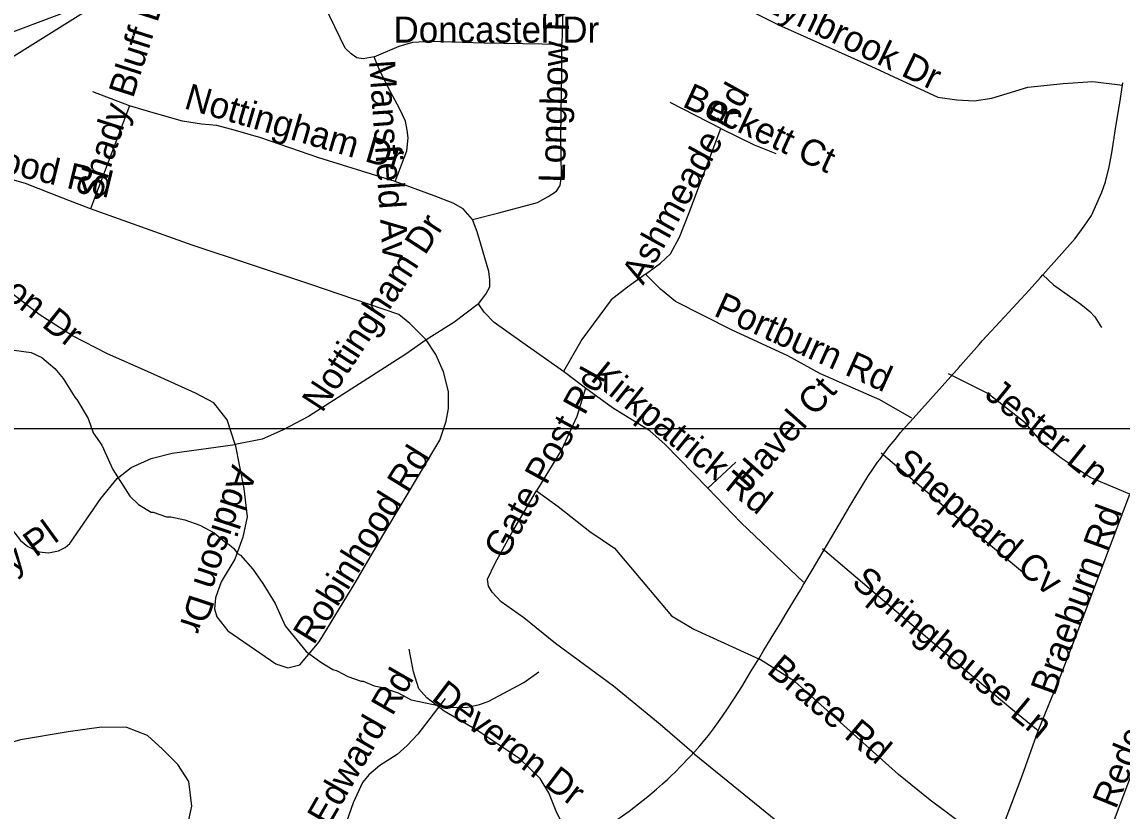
# Model space of a CAD drawing. Extents: x 1383679 to 1536984, y 460658 to 651027.
# Drawn here: x 1467141 to 1471144, y 519367 to 522240 of the extents above; entities that cross this region are included whole.
import ezdxf

# ---------------------------------------------------------------- set-up
doc = ezdxf.new("R2010")
doc.units = 0
for name, color, linetype in [('Exist Hydrographic Creek Single Shore', 7, 'Continuous'), ('Exist Hydrographic Misc Water Feature', 7, 'Continuous'), ('Exist Road Non-System Type 51', 7, 'Continuous'), ('Exist Road Non-System Type 51 Label', 7, 'Continuous'), ('Exist Utilities Electrical Transmission Line', 7, 'Continuous'), ('Map Preparation Inset Cut Line', 7, 'Continuous')]:
    doc.layers.add(name, color=color, linetype=linetype)

msp = doc.modelspace()

# ---------------------------------------------------------------- linework, layer by layer
at = {"layer": 'Exist Hydrographic Creek Single Shore'}
msp.add_lwpolyline([(1465972.4, 521672.2), (1466339.3, 521681.3), (1466566.3, 521775.2), (1466955.4, 522053), (1467057.3, 522185.5), (1467536.3, 522366.2), (1467672.4, 522524.3), (1468120.3, 522866.5), (1468465.3, 523010.6), (1468677.3, 523206.5), (1469234.3, 523585.9), (1469796.4, 523768.3), (1469915.3, 523933.3), (1470023.4, 524315.2), (1470305.3, 524700.1), (1470360.4, 524968.1), (1470519.3, 525457.4), (1470757.4, 525734.8), (1471184.4, 526294), (1471280.4, 526525.2), (1471544.4, 526821.9), (1471638.4, 526970.9), (1471804.4, 527351.7), (1471892.3, 527622.3)], dxfattribs=at)
at = {"layer": 'Exist Hydrographic Misc Water Feature'}
msp.add_lwpolyline([(1467085.6, 521048.3), (1467173.5, 521036.5), (1467213.2, 521017.7), (1467260.4, 520978.7), (1467289.8, 520942.1), (1467332.4, 520873.2), (1467340.2, 520865), (1467380.9, 520796.2), (1467399.9, 520743.8), (1467430.9, 520699.2), (1467471.2, 520610.3), (1467533.4, 520513), (1467564.7, 520482.4), (1467610.3, 520455.4), (1467618.3, 520455.3), (1467665.9, 520438.2), (1467681.9, 520437.9), (1467733.7, 520426.9), (1467787.4, 520407.7), (1467840.2, 520380.3), (1467884.2, 520341.7), (1467894, 520337.5), (1467911.8, 520323.1), (1467925.4, 520304.8), (1467935.4, 520298.6), (1467980.4, 520247.7), (1468017.3, 520194.9), (1468061.9, 520122), (1468098.3, 520041.3), (1468174.6, 519948.3), (1468227.8, 519908.6), (1468271.2, 519881.7), (1468287.1, 519877.3), (1468326.8, 519856.5), (1468374.5, 519839.5), (1468382.5, 519839.3), (1468422.2, 519822.5), (1468446.1, 519818), (1468509.7, 519796.7), (1468557.3, 519771.7), (1468684.8, 519745.1), (1468756.9, 519743.5), (1468805.1, 519754.5), (1468837.4, 519765.9), (1468966.9, 519835.2), (1469021.7, 519874)], dxfattribs=at)
at = {"layer": 'Exist Road Non-System Type 51'}
for p, q in [((1467531.6, 521934.3), (1467398, 521985.5)), ((1467531.6, 521934.3), (1467389.8, 521559.8)), ((1469684.1, 521851.9), (1469499.4, 521946.3)), ((1469190.9, 520906.1), (1469111.7, 520966.9)), ((1470383.6, 520795.6), (1470552.2, 520983.6)), ((1469636.2, 520542.8), (1469738.5, 520637.2))]:
    msp.add_line(p, q, dxfattribs=at)
for points in [[(1468422.3, 522112.8), (1468382.7, 522105.6), (1468359.6, 522108.8), (1468338.2, 522123.2), (1468316.7, 522144), (1468260.7, 522259.2), (1468153.5, 522478.5)], [(1469644.5, 522380.8), (1469664.3, 522355.2), (1469703.9, 522324.8), (1469893.6, 522229.6), (1470213.5, 522086.4), (1470474.1, 521965.5), (1470543.4, 521955.9), (1470606.1, 521952.7), (1470670.4, 521962.3), (1470726.5, 521979.9), (1470800.7, 522002.4), (1470929.4, 522015.2), (1471038.2, 522023.2), (1471145.4, 522009.6)], [(1469134.8, 522363.2), (1469115, 522332), (1469110.1, 522309.6), (1469108.4, 522282.4), (1469105.1, 522159.2)], [(1468422.3, 522112.8), (1468513, 522151.2), (1468562.5, 522165.6), (1468628.5, 522170.4), (1468821.5, 522164), (1469105.1, 522159.2)], [(1468780.2, 521520.6), (1468875.9, 521545.4), (1469016.1, 521582.3), (1469055.7, 521604.7), (1469085.4, 521623.9), (1469098.6, 521644.7), (1469103.5, 521679.9), (1469101.9, 521825.5), (1469105.1, 522063.2), (1469105.1, 522159.2)], [(1468498.2, 521659.1), (1468541.1, 521771.1), (1468546, 521817.5), (1468542.7, 521846.3), (1468536.1, 521878.3), (1468514.7, 521924.7), (1468473.4, 522000.8), (1468440.4, 522068), (1468422.3, 522112.8)], [(1470855.4, 521318.8), (1470905, 521375.2), (1470973, 521452), (1471006.6, 521495.8), (1471033.1, 521534.6), (1471047.8, 521568), (1471070.2, 521619.9), (1471083.9, 521658.1), (1471097.5, 521712.7), (1471107.2, 521763.3), (1471119.8, 521850.3), (1471138.1, 521961.6), (1471147.1, 522018.4)], [(1468498.2, 521659.1), (1468221.1, 521744.7), (1468010, 521818.3), (1467917.6, 521844.7), (1467850, 521862.3), (1467793.9, 521867.1), (1467724.6, 521878.3), (1467617.4, 521908.7), (1467531.6, 521934.3)], [(1469410.3, 521321.4), (1469464.7, 521361.4), (1469501, 521395), (1469534, 521455.8), (1469567, 521542.2), (1469684.1, 521851.9)], [(1469684.1, 521851.9), (1469805.3, 521792.4), (1469883.7, 521760.7)], [(1467389.8, 521559.8), (1467310.6, 521590.2), (1467245.5, 521615), (1467153.1, 521651.8), (1466989.8, 521698.3), (1466845.5, 521721.5)], [(1468780.2, 521520.6), (1468745.6, 521559.8), (1468709.3, 521580.6), (1468640, 521606.3), (1468498.2, 521659.1)], [(1467915.9, 520702), (1467887.1, 520790.8), (1467839.2, 520853.3), (1467771.6, 520888.5), (1467608.3, 520962.1), (1467451.6, 521030.9), (1467324.6, 521096.5), (1467202.6, 521174.9), (1467052.5, 521290.2), (1466946.1, 521375.8), (1466777.9, 521564.6)], [(1468612, 521082.1), (1468552.6, 521142.1), (1468511.4, 521174.2), (1468191.4, 521283.8), (1467759.3, 521427), (1467389.8, 521559.8)], [(1468801.7, 521213.4), (1468828.1, 521248.6), (1468842.9, 521275.8), (1468842.9, 521301.4), (1468839.6, 521331.8), (1468809.9, 521431), (1468796.7, 521475.8), (1468780.2, 521520.6)], [(1469410.3, 521321.4), (1469343.7, 521274.7), (1469284.7, 521227.6), (1469178.1, 521083.5), (1469111.7, 520966.9)], [(1470378.5, 520797.3), (1470263, 520864.5), (1470046.9, 520958.9), (1469928.2, 521024.5), (1469725.3, 521117.3), (1469519.1, 521222.2), (1469464.7, 521267), (1469410.3, 521321.4)], [(1470552.2, 520983.6), (1470556.6, 520988.5), (1470623.9, 521066), (1470635.4, 521079.2), (1470716.5, 521165.9), (1470806, 521263.7), (1470847, 521309.4), (1470855.4, 521318.8)], [(1470855.4, 521318.8), (1470894.4, 521282.2), (1470993.8, 521212.5), (1471026.4, 521185.6), (1471044.8, 521166.8), (1471069.6, 521126.8)], [(1468801.7, 521213.4), (1468712.6, 521146.1), (1468612, 521082.1)], [(1469111.7, 520966.9), (1468960, 521074.1), (1468859.4, 521146.1), (1468823.1, 521183), (1468801.7, 521213.4)], [(1467915.9, 520702), (1467947.6, 520541.8), (1467959.7, 520437.5), (1467944.5, 520363.8), (1467914.8, 520284.4), (1467865.3, 520201.1), (1467844.4, 520143.5), (1467841.6, 520103.6), (1467849, 520073.4), (1467890.2, 520022.5), (1468064, 519903.4), (1468107.8, 519888.7), (1468152, 519899.8), (1468221.5, 519982.7), (1468353.5, 520198.3), (1468456.8, 520376.5), (1468661.1, 520716.9), (1468684.5, 520786.5), (1468693.2, 520832.3), (1468692.8, 520894.1), (1468674.7, 520966.1), (1468646.6, 521028.5), (1468612, 521082.1)], [(1468612, 521082.1), (1468537.8, 521030.1), (1468183.1, 520802.8), (1468089.1, 520753.2), (1468014.9, 520721.2), (1467915.9, 520702)], [(1471172.7, 520520.9), (1471027.7, 520581.7), (1470922.9, 520651.6), (1470861.8, 520698.7), (1470791.2, 520780.1), (1470655.1, 520886.5), (1470512.5, 520959.2)], [(1469190.9, 520906.1), (1469159.6, 520803.7), (1469103.5, 520682), (1469012.8, 520533.2)], [(1469636.2, 520542.8), (1469481.2, 520702), (1469425.1, 520751.7), (1469289.9, 520834.9), (1469190.9, 520906.1)], [(1470277.2, 520667.7), (1470296.2, 520693.8), (1470317.8, 520720.1), (1470337.8, 520744.6), (1470358.9, 520768.7), (1470383.6, 520795.6)], [(1467102, 520394), (1467135, 520352.3), (1467161.3, 520329.9), (1467202.6, 520310.7), (1467237.2, 520307.5), (1467273.5, 520313.9), (1467298.2, 520326.7), (1467314.7, 520341.1), (1467427.7, 520505.2), (1467487.1, 520577.2), (1467538.2, 520617.2), (1467610.8, 520650.8), (1467686.7, 520670), (1467915.9, 520702)], [(1470056, 520311.4), (1470087.9, 520365.6), (1470127.4, 520432.7), (1470153.9, 520477.4), (1470175.6, 520513.7), (1470198, 520550.8), (1470219.5, 520585.4), (1470239.8, 520615.8), (1470254.6, 520636.9), (1470262.4, 520647.3), (1470277.2, 520667.7)], [(1470267.6, 520671.5), (1470518.7, 520456.9), (1470781.8, 520238.2)], [(1469586.8, 519575.4), (1469463.1, 519681.8), (1469293.2, 519821), (1469082.1, 519977.1), (1468966.6, 520070.7), (1468884.1, 520128.3), (1468851.1, 520163.5), (1468837.9, 520185.9), (1468834.6, 520211.5), (1468862.7, 520269.1), (1468923.7, 520379.6), (1469012.8, 520533.2)], [(1469012.8, 520533.2), (1469092, 520475.6), (1469207.4, 520384.4), (1469296.5, 520323.5), (1469503.8, 520077.3), (1469585.1, 520029.6), (1469825.2, 519919.4)], [(1469984.3, 520200.3), (1469758.3, 520416.4), (1469636.2, 520542.8)], [(1470838.6, 519658.6), (1470919.5, 519857.8), (1471021.2, 520119.6), (1471172.7, 520520.9)], [(1469984.1, 520189), (1470016.2, 520244.2), (1470056, 520311.4)], [(1470838.6, 519658.6), (1470739.7, 519740.2), (1470543.4, 519905.8), (1470223.4, 520177.1), (1470053.5, 520321.1)], [(1469821.6, 519921.2), (1469840.1, 519952.2), (1469876.8, 520012.2), (1469900.5, 520051.4), (1469921.2, 520085.8), (1469945.5, 520125.8), (1469975.1, 520173.7), (1469984.1, 520189)], [(1469166.1, 519225.1), (1469131.1, 519273.6), (1469084.7, 519366.6), (1469057.8, 519433.2), (1469026.9, 519485.6), (1468952.1, 519557.2), (1468795.9, 519661.9), (1468677, 519730.2), (1468614, 519779.3), (1468584.6, 519811.9), (1468565.7, 519874.3), (1468549.1, 519956.6)], [(1469589.1, 519584.1), (1469606.9, 519604.2), (1469638.6, 519642), (1469656.8, 519665.8), (1469682, 519699.8), (1469706.1, 519734.8), (1469734, 519777.8), (1469759.8, 519819), (1469781.2, 519854.9), (1469797.1, 519880.8), (1469804.1, 519892.1), (1469821.6, 519921.2)], [(1470688.6, 519251.3), (1470579.7, 519307.3), (1470446.1, 519406.5), (1470330.6, 519499.4), (1469953.6, 519838.9), (1469825.2, 519919.4)], [(1471300.5, 519809), (1471194.9, 519547.4), (1471104.2, 519305.7), (1470960.7, 518956.8), (1470917.8, 518872)], [(1468680.4, 519776.2), (1468581.5, 519646.6), (1468541.9, 519605), (1468505.6, 519573), (1468442.9, 519533), (1468403.3, 519499.3), (1468380.2, 519470.5), (1468345.6, 519396.9), (1468259.8, 519152.1), (1468255.7, 519112.9), (1468259, 519084.1), (1468298.6, 518996), (1468400.9, 518800.8), (1468435.5, 518765.6), (1468486.6, 518719.2), (1468584.8, 518646.4)], [(1467757.6, 518456.3), (1467752.8, 518528.4), (1467752.9, 518640.5), (1467703.6, 518789.5), (1467678.6, 518958.1), (1467676.2, 519048.2), (1467743.2, 519313), (1467758.5, 519384.7), (1467748.1, 519474.9), (1467707.1, 519535.8), (1467652.2, 519592.7), (1467597.2, 519641.9), (1467521.5, 519671.2), (1467429.5, 519672.8), (1467309.1, 519655.1), (1467134.6, 519626.2), (1467005.8, 519588.5), (1466979.2, 519557.1), (1466960.6, 519519.4), (1466963.7, 519475.3), (1467003.8, 519370.5), (1467023.8, 519258), (1467012.8, 518762), (1467004.7, 518614.3)], [(1470688.6, 519251.3), (1470780.9, 519494.6), (1470838.6, 519658.6)], [(1469166.4, 519236.5), (1469281.1, 519317.5), (1469350.1, 519366.8), (1469418.1, 519420.2), (1469449.2, 519446.3), (1469471.9, 519466.2), (1469489.5, 519482.2), (1469503.4, 519495.3), (1469518.9, 519510.1), (1469537.4, 519529.1), (1469571.2, 519563.8), (1469589.1, 519584.1)], [(1469586.8, 519575.4), (1470206.9, 519071.3), (1470419.7, 518886.4), (1470485.7, 518846.4), (1470513.7, 518846.4), (1470532, 518858.4), (1470545.1, 518896), (1470597.8, 519029.6)]]:
    msp.add_lwpolyline(points, dxfattribs=at)
at = {"layer": 'Exist Utilities Electrical Transmission Line'}
msp.add_lwpolyline([(1461847.6, 517188.4), (1462025.6, 517295.1), (1462162.9, 517686.7), (1462262.3, 517969), (1462576.7, 518093.1), (1462856.9, 518203.8), (1463026.3, 518268.6), (1463290.1, 518579.8), (1463472.3, 518794.5), (1463718.9, 519040), (1464153.1, 519468.1), (1464320.4, 519635), (1464575.8, 519918.4), (1464983.6, 520324.8), (1465284, 520665.3), (1465609.2, 521035.5), (1465772.6, 521220.5), (1465903.1, 521354.1), (1466130.2, 521511.9), (1466618.1, 521812.8), (1467073.6, 522092.3), (1467490.6, 522354.7)], dxfattribs=at)
at = {"layer": 'Map Preparation Inset Cut Line'}
for points in [[(1458567.8, 564142.2), (1521133.6, 564142.2), (1521133.6, 520758.2), (1458567.8, 520758.2), (1458567.8, 564142.2)], [(1446195.4, 477316), (1480703, 477316), (1498974.3, 494868.2), (1521133.6, 516155.5), (1521133.6, 520758.2), (1458567.8, 520758.2), (1458567.8, 493672.2), (1446195.4, 493672.2), (1446195.4, 477316)]]:
    msp.add_lwpolyline(points, dxfattribs=at)

# ---------------------------------------------------------------- texts
at = {"layer": 'Exist Road Non-System Type 51 Label'}
for s, rotation, p in [('Shady Bluff Dr', 72.2288, (1467423.7, 521582.6)), ('Lynbrook Dr', 334.4632, (1469832.5, 522286.9)), ('Longbow Rd', 88.4089, (1469115.6, 521653.4)), ('Doncaster Dr', 0.0009, (1468492.8, 522164.4)), ('Mansfield Av', 274.0254, (1468403.3, 522098.4)), ('Nottingham Dr', 343.6939, (1467726.5, 521926.2)), ('Ashmeade Rd', 61.0318, (1469401.1, 521279)), ('Beckett Ct', 335.2255, (1469539.9, 521933.6)), ('Robinhood Rd', 346.5475, (1466666.7, 521787.6)), ('Nottingham Dr', 56.9002, (1468233.2, 520813.9)), ('Addison Dr', 321.4399, (1466822.3, 521441.1)), ('Portburn Rd', 335.7262, (1469654.1, 521172.1)), ('Kirkpatrick Rd', 321.1434, (1469205.2, 520937.6)), ('Gate Post Rd', 61.2605, (1468899.2, 520278)), ('Havel Ct', 48.3669, (1469787, 520531.2)), ('Jester Ln', 321.0729, (1470639.9, 520875.5)), ('Robinhood Rd', 58.2131, (1468202.2, 519968.5)), ('Sheppard Cv', 320.1948, (1470306.7, 520621.9)), ('Addison Dr', 251.8349, (1467906.5, 520631.5)), ('Braeburn Rd', 69.9182, (1470897.9, 519783.1)), ('Finsbury Pl', 36.0281, (1466767.3, 519981.2)), ('Springhouse Ln', 320.3714, (1470155.6, 520192.4)), ('Redcoat Dr', 68.1065, (1471121.4, 519370.5)), ('Brace Rd', 320.0925, (1469847, 519872)), ('King Edward Rd', 60.1013, (1468111.5, 519054.8)), ('Deveron Dr', 322.6338, (1468626.8, 519773.9))]:
    msp.add_text(s, height=95, rotation=rotation, dxfattribs=at).set_placement(p)

doc.saveas('drawing.dxf')
